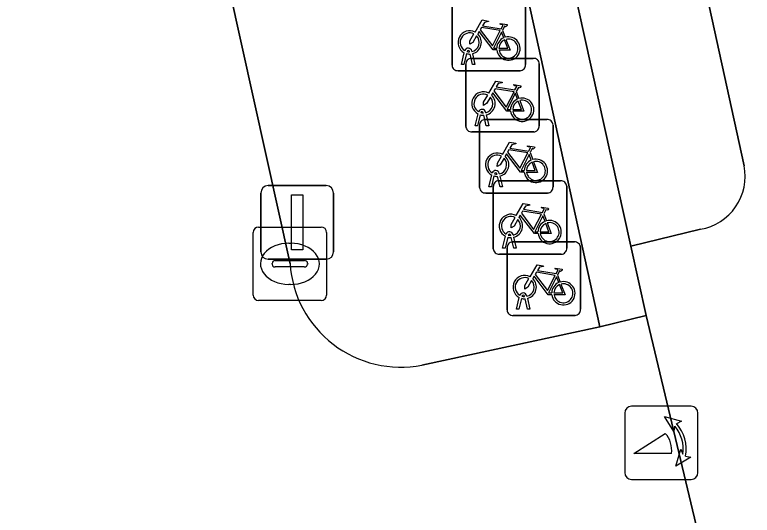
# Model space of a CAD drawing. Extents: x 161087 to 161926, y 382572 to 383873.
# Drawn here: x 161680.34 to 161690.38, y 382863.94 to 382870.75 of the extents above; entities that cross this region are included whole.
import ezdxf

# ---------------------------------------------------------------- set-up
doc = ezdxf.new("R2010")
doc.units = 0
for name, color, linetype in [('IMGEO_Fietsenrek', 7, 'Continuous'), ('IMGEO_Groenvoorziening', 7, 'Continuous'), ('IMGEO_Kolk', 7, 'Continuous'), ('IMGEO_Lichtmast', 7, 'Continuous'), ('IMGEO_Muur', 7, 'Continuous'), ('IMGEO_Poller', 7, 'Continuous'), ('IMGEO_Rijbaan_lokaal_open', 7, 'Continuous'), ('IMGEO_Terreindeel_halfverhard', 7, 'Continuous'), ('IMGEO_Voetpad_open', 7, 'Continuous')]:
    doc.layers.add(name, color=color, linetype=linetype)

msp = doc.modelspace()

# ---------------------------------------------------------------- linework, layer by layer
at = {"layer": 'IMGEO_Fietsenrek'}
for p, q in [((161686.295, 382870.064), (161686.295, 382870.905)), ((161686.295, 382870.905), (161686.295, 382870.064)), ((161687.295, 382870.914), (161687.295, 382870.073)), ((161687.295, 382870.073), (161687.295, 382870.914)), ((161686.982, 382870.538), (161687.018, 382870.443)), ((161686.422, 382870.073), (161686.461, 382870.233)), ((161686.533, 382870.245), (161686.532, 382870.249)), ((161686.564, 382870.256), (161686.565, 382870.249)), ((161686.491, 382870.221), (161686.456, 382870.073)), ((161686.574, 382870.073), (161686.54, 382870.215)), ((161686.557, 382870.157), (161687.398, 382870.157)), ((161687.398, 382870.157), (161686.557, 382870.157)), ((161686.572, 382870.219), (161686.607, 382870.073)), ((161686.456, 382870.073), (161686.422, 382870.073)), ((161686.482, 382869.232), (161686.482, 382870.073)), ((161686.482, 382870.073), (161686.482, 382869.232)), ((161686.607, 382870.073), (161686.574, 382870.073)), ((161687.482, 382870.082), (161687.482, 382869.241)), ((161687.482, 382869.241), (161687.482, 382870.082)), ((161687.22, 382869.989), (161686.379, 382869.989)), ((161686.379, 382869.989), (161687.22, 382869.989)), ((161687.169, 382869.706), (161687.205, 382869.611)), ((161686.751, 382869.424), (161686.752, 382869.417)), ((161686.609, 382869.241), (161686.648, 382869.401)), ((161686.678, 382869.389), (161686.643, 382869.241)), ((161686.72, 382869.413), (161686.719, 382869.417)), ((161686.761, 382869.241), (161686.727, 382869.383)), ((161686.744, 382869.325), (161687.585, 382869.325)), ((161687.585, 382869.325), (161686.744, 382869.325)), ((161686.759, 382869.387), (161686.794, 382869.241)), ((161686.643, 382869.241), (161686.609, 382869.241)), ((161686.669, 382868.4), (161686.669, 382869.241)), ((161686.669, 382869.241), (161686.669, 382868.4)), ((161686.794, 382869.241), (161686.761, 382869.241)), ((161687.669, 382869.25), (161687.669, 382868.409)), ((161687.669, 382868.409), (161687.669, 382869.25)), ((161687.407, 382869.157), (161686.566, 382869.157)), ((161686.566, 382869.157), (161687.407, 382869.157)), ((161687.356, 382868.874), (161687.392, 382868.779)), ((161686.796, 382868.409), (161686.835, 382868.569)), ((161686.865, 382868.557), (161686.83, 382868.409)), ((161686.907, 382868.581), (161686.906, 382868.585)), ((161686.948, 382868.409), (161686.914, 382868.551)), ((161686.938, 382868.592), (161686.939, 382868.585)), ((161686.946, 382868.555), (161686.981, 382868.409)), ((161686.931, 382868.492), (161687.772, 382868.492)), ((161687.772, 382868.492), (161686.931, 382868.492)), ((161687.594, 382868.325), (161686.753, 382868.325)), ((161686.753, 382868.325), (161687.594, 382868.325)), ((161686.83, 382868.409), (161686.796, 382868.409)), ((161686.856, 382867.567), (161686.856, 382868.408)), ((161686.856, 382868.408), (161686.856, 382867.567)), ((161686.981, 382868.409), (161686.948, 382868.409)), ((161687.856, 382868.417), (161687.856, 382867.576)), ((161687.856, 382867.576), (161687.856, 382868.417)), ((161687.543, 382868.041), (161687.579, 382867.946)), ((161686.983, 382867.576), (161687.022, 382867.736)), ((161687.052, 382867.724), (161687.017, 382867.576)), ((161687.094, 382867.748), (161687.093, 382867.752)), ((161687.135, 382867.576), (161687.101, 382867.718)), ((161687.125, 382867.759), (161687.126, 382867.752)), ((161687.133, 382867.722), (161687.168, 382867.576)), ((161687.118, 382867.66), (161687.959, 382867.66)), ((161687.959, 382867.66), (161687.118, 382867.66)), ((161687.017, 382867.576), (161686.983, 382867.576)), ((161687.043, 382866.735), (161687.043, 382867.576)), ((161687.043, 382867.576), (161687.043, 382866.735)), ((161687.168, 382867.576), (161687.135, 382867.576)), ((161688.043, 382867.585), (161688.043, 382866.744)), ((161688.043, 382866.744), (161688.043, 382867.585)), ((161687.781, 382867.492), (161686.94, 382867.492)), ((161686.94, 382867.492), (161687.781, 382867.492)), ((161687.73, 382867.209), (161687.766, 382867.114)), ((161687.281, 382866.916), (161687.28, 382866.92)), ((161687.312, 382866.927), (161687.313, 382866.92)), ((161687.17, 382866.744), (161687.209, 382866.904)), ((161687.239, 382866.892), (161687.204, 382866.744)), ((161687.322, 382866.744), (161687.288, 382866.886)), ((161687.32, 382866.89), (161687.355, 382866.744)), ((161687.204, 382866.744), (161687.17, 382866.744)), ((161687.355, 382866.744), (161687.322, 382866.744)), ((161687.968, 382866.66), (161687.127, 382866.66)), ((161687.127, 382866.66), (161687.968, 382866.66))]:
    msp.add_line(p, q, dxfattribs=at)
for points in [[(161686.608, 382870.515), (161686.703, 382870.679), (161686.789, 382870.665), (161686.791, 382870.656), (161686.735, 382870.645), (161686.708, 382870.6), (161686.964, 382870.559)], [(161686.964, 382870.559), (161686.989, 382870.608), (161686.983, 382870.612), (161686.96, 382870.616), (161686.948, 382870.623), (161686.947, 382870.626), (161686.949, 382870.631), (161687.044, 382870.616), (161687.046, 382870.606), (161687.036, 382870.593), (161687.024, 382870.587), (161687.01, 382870.593), (161686.982, 382870.538)], [(161686.951, 382870.534), (161686.694, 382870.575), (161686.677, 382870.546), (161686.844, 382870.326), (161686.951, 382870.534)], [(161686.629, 382870.463), (161686.577, 382870.373), (161686.537, 382870.348), (161686.538, 382870.395), (161686.593, 382870.489)], [(161686.904, 382870.271), (161686.854, 382870.271), (161686.663, 382870.522), (161686.644, 382870.49)], [(161686.999, 382870.436), (161686.969, 382870.513), (161686.86, 382870.295), (161686.903, 382870.295)], [(161686.933, 382870.295), (161687.053, 382870.294), (161687.009, 382870.408)], [(161687.029, 382870.415), (161687.084, 382870.27), (161686.934, 382870.27)], [(161686.795, 382869.683), (161686.89, 382869.847), (161686.976, 382869.833), (161686.978, 382869.824), (161686.922, 382869.813), (161686.895, 382869.768), (161687.151, 382869.727)], [(161687.138, 382869.702), (161686.881, 382869.743), (161686.864, 382869.714), (161687.031, 382869.494), (161687.138, 382869.702)], [(161687.151, 382869.727), (161687.176, 382869.776), (161687.17, 382869.78), (161687.147, 382869.784), (161687.135, 382869.791), (161687.134, 382869.794), (161687.136, 382869.799), (161687.231, 382869.784), (161687.233, 382869.774), (161687.223, 382869.761), (161687.211, 382869.755), (161687.197, 382869.761), (161687.169, 382869.706)], [(161686.816, 382869.631), (161686.764, 382869.541), (161686.724, 382869.516), (161686.725, 382869.563), (161686.78, 382869.657)], [(161687.091, 382869.439), (161687.041, 382869.439), (161686.85, 382869.69), (161686.831, 382869.658)], [(161687.186, 382869.604), (161687.156, 382869.681), (161687.047, 382869.463), (161687.09, 382869.463)], [(161687.12, 382869.463), (161687.24, 382869.462), (161687.196, 382869.576)], [(161687.216, 382869.583), (161687.271, 382869.438), (161687.121, 382869.438)], [(161686.982, 382868.851), (161687.077, 382869.015), (161687.163, 382869.001), (161687.165, 382868.992), (161687.109, 382868.981), (161687.082, 382868.936), (161687.338, 382868.895)], [(161687.338, 382868.895), (161687.363, 382868.944), (161687.357, 382868.948), (161687.334, 382868.952), (161687.322, 382868.959), (161687.321, 382868.962), (161687.323, 382868.967), (161687.418, 382868.952), (161687.42, 382868.942), (161687.41, 382868.929), (161687.398, 382868.923), (161687.384, 382868.929), (161687.356, 382868.874)], [(161687.003, 382868.799), (161686.951, 382868.709), (161686.911, 382868.684), (161686.912, 382868.731), (161686.967, 382868.825)], [(161687.278, 382868.607), (161687.228, 382868.607), (161687.037, 382868.858), (161687.018, 382868.826)], [(161687.325, 382868.87), (161687.068, 382868.911), (161687.051, 382868.882), (161687.218, 382868.662), (161687.325, 382868.87)], [(161687.373, 382868.772), (161687.343, 382868.849), (161687.234, 382868.631), (161687.277, 382868.631)], [(161687.307, 382868.631), (161687.427, 382868.63), (161687.383, 382868.744)], [(161687.403, 382868.751), (161687.458, 382868.606), (161687.308, 382868.606)], [(161687.169, 382868.018), (161687.264, 382868.182), (161687.35, 382868.168), (161687.352, 382868.159), (161687.296, 382868.148), (161687.269, 382868.103), (161687.525, 382868.062)], [(161687.525, 382868.062), (161687.55, 382868.111), (161687.544, 382868.115), (161687.521, 382868.119), (161687.509, 382868.126), (161687.508, 382868.129), (161687.51, 382868.134), (161687.605, 382868.119), (161687.607, 382868.109), (161687.597, 382868.096), (161687.585, 382868.09), (161687.571, 382868.096), (161687.543, 382868.041)], [(161687.465, 382867.774), (161687.415, 382867.774), (161687.224, 382868.025), (161687.205, 382867.993)], [(161687.512, 382868.037), (161687.255, 382868.078), (161687.238, 382868.049), (161687.405, 382867.829), (161687.512, 382868.037)], [(161687.19, 382867.966), (161687.138, 382867.876), (161687.098, 382867.851), (161687.099, 382867.898), (161687.154, 382867.992)], [(161687.56, 382867.939), (161687.53, 382868.016), (161687.421, 382867.798), (161687.464, 382867.798)], [(161687.494, 382867.798), (161687.614, 382867.797), (161687.57, 382867.911)], [(161687.59, 382867.918), (161687.645, 382867.773), (161687.495, 382867.773)], [(161687.356, 382867.186), (161687.451, 382867.35), (161687.537, 382867.336), (161687.539, 382867.327), (161687.483, 382867.316), (161687.456, 382867.271), (161687.712, 382867.23)], [(161687.699, 382867.205), (161687.442, 382867.246), (161687.425, 382867.217), (161687.592, 382866.997), (161687.699, 382867.205)], [(161687.712, 382867.23), (161687.737, 382867.279), (161687.731, 382867.283), (161687.708, 382867.287), (161687.696, 382867.294), (161687.695, 382867.297), (161687.697, 382867.302), (161687.792, 382867.287), (161687.794, 382867.277), (161687.784, 382867.264), (161687.772, 382867.258), (161687.758, 382867.264), (161687.73, 382867.209)], [(161687.377, 382867.134), (161687.325, 382867.044), (161687.285, 382867.019), (161687.286, 382867.066), (161687.341, 382867.16)], [(161687.652, 382866.942), (161687.602, 382866.942), (161687.411, 382867.193), (161687.392, 382867.161)], [(161687.747, 382867.107), (161687.717, 382867.184), (161687.608, 382866.966), (161687.651, 382866.966)], [(161687.681, 382866.966), (161687.801, 382866.965), (161687.757, 382867.079)], [(161687.777, 382867.086), (161687.832, 382866.941), (161687.682, 382866.941)]]:
    msp.add_lwpolyline(points, dxfattribs=at)
for centre, radius, start, end in [((161686.535, 382870.374), 0.159, 62.6766, 242.1369), ((161686.535, 382870.374), 0.129, 63.3192, 238.903), ((161686.535, 382870.374), 0.129, 283.6043, 43.4302), ((161686.535, 382870.374), 0.159, 283.5766, 46.6042), ((161687.062, 382870.29), 0.159, 113.3408, 178.3217), ((161687.062, 382870.29), 0.159, 187.0065, 105.7708), ((161687.062, 382870.29), 0.129, 113.923, 177.9556), ((161687.062, 382870.29), 0.129, 188.6715, 104.5883), ((161686.515, 382870.245), 0.0499, 12.8025, 158.6934), ((161686.515, 382870.245), 0.0174, 12.8025, 163.4502), ((161686.535, 382870.374), 0.129, 253.415, 269.0204), ((161686.56, 382870.079), 0.0779, 92.4484, 184.2845), ((161686.56, 382870.079), 0.0779, 92.4484, 184.2845), ((161686.535, 382870.374), 0.159, 253.9967, 271.7867), ((161687.404, 382870.079), 0.0779, 2.4484, 94.2845), ((161687.404, 382870.079), 0.0779, 2.4484, 94.2845), ((161686.373, 382870.067), 0.0779, 182.4484, 274.2845), ((161686.373, 382870.067), 0.0779, 182.4484, 274.2845), ((161687.217, 382870.067), 0.0779, 272.4484, 4.2845), ((161687.217, 382870.067), 0.0779, 272.4484, 4.2845), ((161686.722, 382869.542), 0.159, 62.6766, 242.1369), ((161686.722, 382869.542), 0.129, 63.3192, 238.903), ((161686.722, 382869.542), 0.129, 283.6043, 43.4302), ((161686.722, 382869.542), 0.159, 283.5766, 46.6042), ((161687.249, 382869.458), 0.159, 113.3408, 178.3217), ((161687.249, 382869.458), 0.159, 187.0065, 105.7708), ((161687.249, 382869.458), 0.129, 113.923, 177.9556), ((161687.249, 382869.458), 0.129, 188.6715, 104.5883), ((161686.702, 382869.413), 0.0499, 12.8025, 158.6934), ((161686.702, 382869.413), 0.0174, 12.8025, 163.4502), ((161686.747, 382869.247), 0.0779, 92.4484, 184.2845), ((161686.747, 382869.247), 0.0779, 92.4484, 184.2845), ((161686.722, 382869.542), 0.159, 253.9967, 271.7867), ((161686.722, 382869.542), 0.129, 253.415, 269.0204), ((161687.591, 382869.247), 0.0779, 2.4484, 94.2845), ((161687.591, 382869.247), 0.0779, 2.4484, 94.2845), ((161686.56, 382869.235), 0.0779, 182.4484, 274.2845), ((161686.56, 382869.235), 0.0779, 182.4484, 274.2845), ((161687.404, 382869.235), 0.0779, 272.4484, 4.2845), ((161687.404, 382869.235), 0.0779, 272.4484, 4.2845), ((161686.909, 382868.71), 0.159, 62.6766, 242.1369), ((161686.909, 382868.71), 0.129, 63.3192, 238.903), ((161686.909, 382868.71), 0.159, 283.5766, 46.6042), ((161686.909, 382868.71), 0.129, 283.6043, 43.4302), ((161687.436, 382868.626), 0.159, 113.3408, 178.3217), ((161687.436, 382868.626), 0.159, 187.0065, 105.7708), ((161687.436, 382868.626), 0.129, 113.923, 177.9556), ((161687.436, 382868.626), 0.129, 188.6715, 104.5883), ((161686.889, 382868.581), 0.0499, 12.8025, 158.6934), ((161686.909, 382868.71), 0.159, 253.9967, 271.7867), ((161686.889, 382868.581), 0.0174, 12.8025, 163.4502), ((161686.909, 382868.71), 0.129, 253.415, 269.0204), ((161686.934, 382868.414), 0.0779, 92.4484, 184.2845), ((161686.934, 382868.414), 0.0779, 92.4484, 184.2845), ((161687.778, 382868.414), 0.0779, 2.4484, 94.2845), ((161687.778, 382868.414), 0.0779, 2.4484, 94.2845), ((161686.747, 382868.403), 0.0779, 182.4484, 274.2845), ((161686.747, 382868.403), 0.0779, 182.4484, 274.2845), ((161687.591, 382868.403), 0.0779, 272.4484, 4.2845), ((161687.591, 382868.403), 0.0779, 272.4484, 4.2845), ((161687.096, 382867.877), 0.159, 62.6766, 242.1369), ((161687.096, 382867.877), 0.129, 63.3192, 238.903), ((161687.096, 382867.877), 0.129, 283.6043, 43.4302), ((161687.096, 382867.877), 0.159, 283.5766, 46.6042), ((161687.623, 382867.793), 0.159, 113.3408, 178.3217), ((161687.623, 382867.793), 0.159, 187.0065, 105.7708), ((161687.623, 382867.793), 0.129, 188.6715, 104.5883), ((161687.623, 382867.793), 0.129, 113.923, 177.9556), ((161687.076, 382867.748), 0.0499, 12.8025, 158.6934), ((161687.096, 382867.877), 0.159, 253.9967, 271.7867), ((161687.076, 382867.748), 0.0174, 12.8025, 163.4502), ((161687.096, 382867.877), 0.129, 253.415, 269.0204), ((161687.121, 382867.582), 0.0779, 92.4484, 184.2845), ((161687.121, 382867.582), 0.0779, 92.4484, 184.2845), ((161687.965, 382867.582), 0.0779, 2.4484, 94.2845), ((161687.965, 382867.582), 0.0779, 2.4484, 94.2845), ((161686.934, 382867.57), 0.0779, 182.4484, 274.2845), ((161686.934, 382867.57), 0.0779, 182.4484, 274.2845), ((161687.778, 382867.57), 0.0779, 272.4484, 4.2845), ((161687.778, 382867.57), 0.0779, 272.4484, 4.2845), ((161687.283, 382867.045), 0.159, 62.6766, 242.1369), ((161687.283, 382867.045), 0.129, 63.3192, 238.903), ((161687.283, 382867.045), 0.129, 283.6043, 43.4302), ((161687.283, 382867.045), 0.159, 283.5766, 46.6042), ((161687.81, 382866.961), 0.159, 187.0065, 105.7708), ((161687.81, 382866.961), 0.159, 113.3408, 178.3217), ((161687.81, 382866.961), 0.129, 113.923, 177.9556), ((161687.81, 382866.961), 0.129, 188.6715, 104.5883), ((161687.263, 382866.916), 0.0499, 12.8025, 158.6934), ((161687.263, 382866.916), 0.0174, 12.8025, 163.4502), ((161687.283, 382867.045), 0.129, 253.415, 269.0204), ((161687.283, 382867.045), 0.159, 253.9967, 271.7867), ((161687.121, 382866.738), 0.0779, 182.4484, 274.2845), ((161687.121, 382866.738), 0.0779, 182.4484, 274.2845), ((161687.965, 382866.738), 0.0779, 272.4484, 4.2845), ((161687.965, 382866.738), 0.0779, 272.4484, 4.2845)]:
    msp.add_arc(centre, radius, start, end, dxfattribs=at)
at = {"layer": 'IMGEO_Groenvoorziening'}
for points in [[(161684.897, 382884.949), (161688.728, 382867.603), (161689.676, 382867.832)], [(161690.271, 382868.694), (161687.494, 382881.374), (161686.132, 382884.65)]]:
    msp.add_lwpolyline(points, dxfattribs=at)
msp.add_arc((161689.549, 382868.556), 0.735, 279.9602, 10.8086, dxfattribs=at)
at = {"layer": 'IMGEO_Kolk'}
for p, q in [((161683.662, 382867.862), (161684.514, 382867.862)), ((161683.587, 382866.936), (161683.587, 382867.788)), ((161684.588, 382867.788), (161684.588, 382866.936)), ((161684.075, 382867.642), (161684.1, 382867.642)), ((161683.846, 382867.356), (161683.846, 382867.368)), ((161684.284, 382867.319), (161683.886, 382867.319)), ((161683.889, 382867.405), (161684.287, 382867.405)), ((161684.33, 382867.368), (161684.33, 382867.356)), ((161684.098, 382867.082), (161684.073, 382867.082)), ((161684.514, 382866.862), (161683.662, 382866.862))]:
    msp.add_line(p, q, dxfattribs=at)
for points in [[(161683.662, 382867.862), (161684.514, 382867.862)], [(161683.587, 382866.936), (161683.587, 382867.788)], [(161684.588, 382867.788), (161684.588, 382866.936)], [(161684.514, 382866.862), (161683.662, 382866.862)]]:
    msp.add_lwpolyline(points, dxfattribs=at)
for centre, radius, start, end in [((161683.664, 382867.786), 0.0765, 91.552, 178.448), ((161683.664, 382867.786), 0.0765, 91.552, 178.448), ((161684.512, 382867.786), 0.0765, 1.552, 88.448), ((161684.512, 382867.786), 0.0765, 1.552, 88.448), ((161683.886, 382867.365), 0.0403, 85.8775, 175.7526), ((161683.883, 382867.355), 0.0366, 178.938, 274.7102), ((161684.287, 382867.362), 0.043, 264.8664, 352.4533), ((161684.291, 382867.367), 0.0386, 1.7309, 96.639), ((161683.664, 382866.938), 0.0765, 181.552, 268.448), ((161683.664, 382866.938), 0.0765, 181.552, 268.448), ((161684.512, 382866.938), 0.0765, 271.552, 358.448), ((161684.512, 382866.938), 0.0765, 271.552, 358.448)]:
    msp.add_arc(centre, radius, start, end, dxfattribs=at)
for centre, major_axis, ratio, start_param, end_param in [((161684.074, 382867.362), (-0.387, 0.002), 0.722429, 4.712389, 7.853982), ((161684.099, 382867.362), (-0.39, 0.002), 0.717154, 1.570796, 4.712389)]:
    msp.add_ellipse(centre, major_axis=major_axis, ratio=ratio, start_param=start_param, end_param=end_param, dxfattribs=at)
at = {"layer": 'IMGEO_Lichtmast'}
for p, q in [((161683.792, 382868.425), (161684.582, 382868.425)), ((161684.582, 382868.425), (161683.792, 382868.425)), ((161683.692, 382867.525), (161683.692, 382868.325)), ((161683.692, 382868.325), (161683.692, 382867.525)), ((161684.682, 382868.325), (161684.682, 382867.525)), ((161684.682, 382867.525), (161684.682, 382868.325)), ((161684.582, 382867.425), (161683.792, 382867.425)), ((161683.792, 382867.425), (161684.582, 382867.425))]:
    msp.add_line(p, q, dxfattribs=at)
msp.add_lwpolyline([(161684.112, 382868.3), (161684.262, 382868.3), (161684.262, 382867.55), (161684.112, 382867.55), (161684.112, 382868.3)], dxfattribs=at)
for centre, start, end in [((161683.792, 382868.325), 90, 180), ((161683.792, 382868.325), 90, 180), ((161684.582, 382868.325), 0, 90), ((161684.582, 382868.325), 360, 90), ((161683.792, 382867.525), 180, 270), ((161683.792, 382867.525), 180, 270), ((161684.582, 382867.525), 270, 0), ((161684.582, 382867.525), 270, 0)]:
    msp.add_arc(centre, 0.1, start, end, dxfattribs=at)
at = {"layer": 'IMGEO_Muur'}
msp.add_lwpolyline([(161684.897, 382884.949), (161684.559, 382886.48), (161683.961, 382886.351), (161688.305, 382866.503), (161688.937, 382866.657), (161688.728, 382867.603)], close=True, dxfattribs=at)
at = {"layer": 'IMGEO_Poller'}
for p, q in [((161689.547, 382865.424), (161688.739, 382865.424)), ((161689.547, 382865.424), (161688.739, 382865.424)), ((161688.645, 382865.329), (161688.645, 382864.522)), ((161688.645, 382865.329), (161688.645, 382864.522)), ((161689.641, 382864.522), (161689.641, 382865.329)), ((161689.641, 382864.522), (161689.641, 382865.329)), ((161688.739, 382864.427), (161689.547, 382864.427)), ((161688.739, 382864.427), (161689.547, 382864.427))]:
    msp.add_line(p, q, dxfattribs=at)
for points in [[(161689.324, 382865.153), (161689.312, 382865.08), (161689.187, 382865.285)], [(161689.187, 382865.285), (161689.418, 382865.219), (161689.347, 382865.187)], [(161689.28, 382864.78), (161688.767, 382864.78), (161689.197, 382865.055)], [(161689.34, 382864.608), (161689.406, 382864.839), (161689.436, 382864.771)], [(161689.472, 382864.744), (161689.544, 382864.733), (161689.34, 382864.608)]]:
    msp.add_lwpolyline(points, dxfattribs=at)
for centre, radius, start, end in [((161688.739, 382865.329), 0.0946, 90, 180), ((161688.739, 382865.329), 0.0946, 90, 180), ((161689.547, 382865.329), 0.0946, 0, 90), ((161689.547, 382865.329), 0.0946, 0, 90), ((161688.966, 382864.84), 0.476, 351.7527, 41.1691), ((161688.966, 382864.84), 0.516, 349.3569, 42.2912), ((161688.952, 382864.83), 0.332, 351.3247, 42.4854), ((161688.739, 382864.522), 0.0946, 180, 270), ((161688.739, 382864.522), 0.0946, 180, 270), ((161689.547, 382864.522), 0.0946, 270, 0), ((161689.547, 382864.522), 0.0946, 270, 0)]:
    msp.add_arc(centre, radius, start, end, dxfattribs=at)
at = {"layer": 'IMGEO_Rijbaan_lokaal_open'}
for points in [[(161681.96, 382885.919), (161683.961, 382886.351), (161684.559, 382886.48), (161683.406, 382891.702), (161674.102, 382887.212), (161679.623, 382861.949), (161677.784, 382861.355), (161678.289, 382859.661), (161689.384, 382863.188), (161689.446, 382862.922), (161689.801, 382863.028), (161688.937, 382866.657), (161688.305, 382866.503), (161685.885, 382865.984)], [(161684.09, 382867.362), (161680.612, 382883.063), (161680.51, 382883.61)]]:
    msp.add_lwpolyline(points, dxfattribs=at)
msp.add_arc((161685.595, 382867.464), 1.508, 183.8821, 281.0919, dxfattribs=at)
at = {"layer": 'IMGEO_Terreindeel_halfverhard'}
for points in [[(161685.885, 382865.984), (161688.305, 382866.503), (161683.961, 382886.351)], [(161680.51, 382883.61), (161680.612, 382883.063), (161684.09, 382867.362)]]:
    msp.add_lwpolyline(points, dxfattribs=at)
msp.add_arc((161685.595, 382867.464), 1.508, 183.8821, 281.0919, dxfattribs=at)
at = {"layer": 'IMGEO_Voetpad_open'}
for points in [[(161686.132, 382884.65), (161687.494, 382881.374), (161690.271, 382868.694)], [(161689.676, 382867.832), (161688.728, 382867.603), (161688.937, 382866.657), (161689.801, 382863.028), (161691.003, 382857.976), (161691.085, 382857.708), (161691.725, 382855.466), (161694.563, 382844.914), (161693.662, 382844.646), (161694.128, 382843.001), (161694.964, 382843.246), (161697.829, 382833.205), (161701.984, 382818.641), (161708.131, 382820.483), (161707.086, 382824.502), (161704.901, 382833.128), (161702.763, 382832.593), (161702.243, 382834.521), (161704.4, 382835.052), (161703.497, 382838.496), (161700.177, 382851.568), (161698.571, 382857.733), (161696.356, 382866.524)]]:
    msp.add_lwpolyline(points, dxfattribs=at)
msp.add_arc((161689.549, 382868.556), 0.735, 279.9602, 10.8086, dxfattribs=at)

doc.saveas('drawing.dxf')
